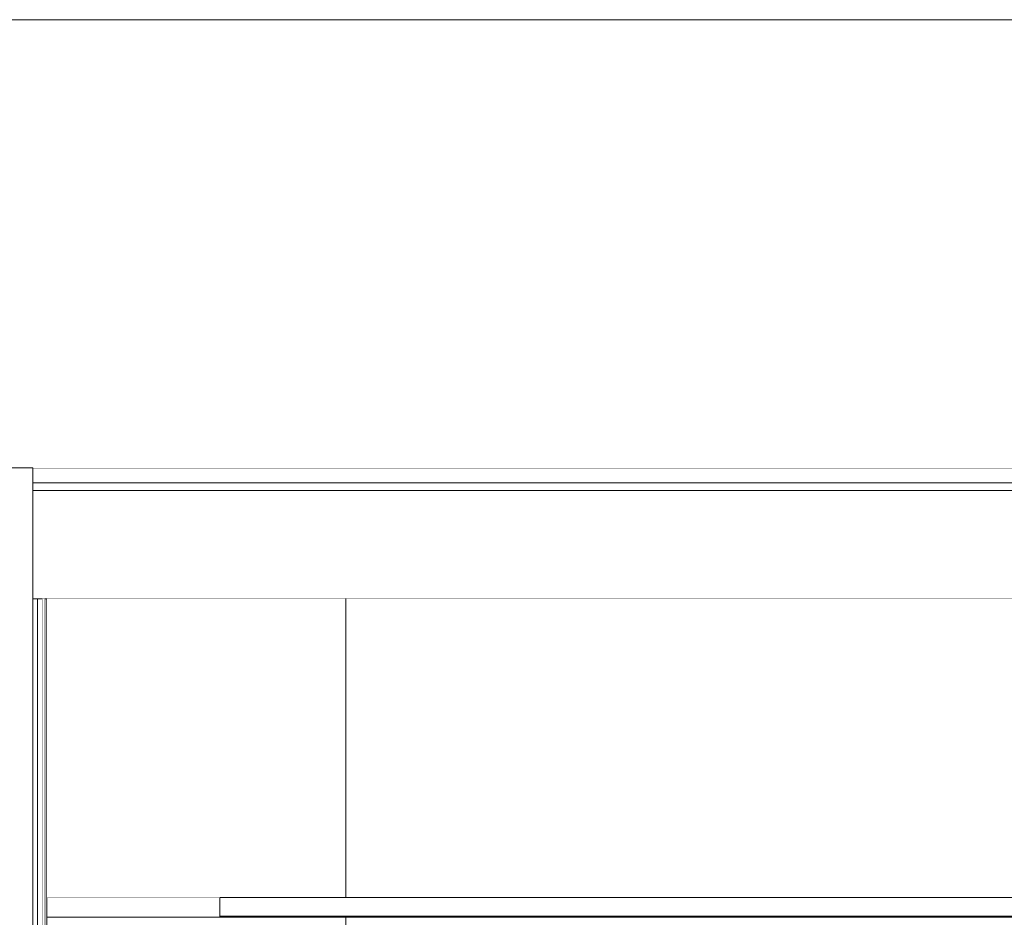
# Model space of a CAD drawing. Header units: millimetres. Extents: x -30280 to 100171, y -17460 to 4378.
# Tile 266 of 281: x 79508 to 82145, y -7363 to -4960. Entities that reach past the tile are written whole.
import ezdxf

# ---------------------------------------------------------------- set-up
doc = ezdxf.new("R2010")
doc.units = ezdxf.units.MM
doc.header["$MEASUREMENT"] = 0
doc.linetypes.add('Wipeout_Contour', pattern=[1000, 0, -1000])
for name, color, linetype in [('07_CR_Cel Ras pladur', 7, 'Continuous'), ('10_ESTR_Fotjats', 7, 'Continuous'), ('12_FAÇ_Façana', 7, 'Continuous'), ('Nuevo_07_CR_Cel Ras armstrong', 7, 'Continuous'), ('Nuevo_08_E_Envans secs', 7, 'Continuous')]:
    doc.layers.add(name, color=color, linetype=linetype)
for name, color, linetype, lineweight in [('07_CR_Cel Ras pladur_Pluma_Nº__1', 7, 'Continuous', 5), ('10_ESTR_Fotjats_Pluma_Nº__1', 7, 'Continuous', 5), ('12_FAÇ_Façana_Pluma_Nº__47', 7, 'Continuous', 20), ('Nuevo_07_CR_Cel Ras armstrong_Pluma_Nº__1', 7, 'Continuous', 5), ('Nuevo_08_E_Envans secs_Pluma_Nº__1', 7, 'Continuous', 5), ('Nuevo_08_E_Envans secs_Pluma_Nº__47', 7, 'Continuous', 20)]:
    doc.layers.add(name, color=color, linetype=linetype, lineweight=lineweight)
doc.layers.add('07_CR_Cel Ras pladur_Pluma_Nº__102', color=7, linetype='Continuous', lineweight=5, true_color=0xcccccc)

# ---------------------------------------------------------------- blocks, each defined once
blk = doc.blocks.new('Elem Sección_196_3', base_point=(91863.5, -13460))
at = {"layer": '10_ESTR_Fotjats_Pluma_Nº__1', "color": 7, "linetype": 'Continuous', "lineweight": 5}
for p, q in [((84746.4, -6160), (79542.7, -6160)), ((84746.4, -6200), (79542.7, -6200)), ((84746.4, -6220), (79542.7, -6220)), ((84708.4, -6510), (79580.7, -6510))]:
    blk.add_line(p, q, dxfattribs=at)
at = {"layer": '10_ESTR_Fotjats_Pluma_Nº__1', "color": 7, "linetype": 'Continuous', "lineweight": 5, "flags": 128}
blk.add_lwpolyline([(79580.7, -6510), (79574.7, -6510), (79568.7, -6510), (79555.7, -6510), (79542.7, -6510)], dxfattribs=at)
blk = doc.blocks.new('Elem Sección_197_3', base_point=(91863.5, -13460))
at = {"color": 254, "linetype": 'Wipeout_Contour', "lineweight": 0, "ltscale": 326267.885272}
blk.add_wipeout([(62557.8, -6160), (100170.8, -6160), (100170.8, -4960), (62557.8, -4960)], dxfattribs=at).dxf.layer = '12_FAÇ_Façana'
at = {"layer": '12_FAÇ_Façana_Pluma_Nº__47', "color": 7, "linetype": 'Continuous', "lineweight": 20}
blk.add_line((100170.8, -4960), (62557.8, -4960), dxfattribs=at)
blk = doc.blocks.new('Elem Sección_203_3', base_point=(91863.5, -13460))
at = {"layer": '07_CR_Cel Ras pladur_Pluma_Nº__1', "color": 7, "linetype": 'Continuous', "lineweight": 5}
blk.add_line((80043.4, -7310), (79580.7, -7310), dxfattribs=at)
at = {"color": 254, "linetype": 'Wipeout_Contour', "lineweight": 0, "ltscale": 329891.303859}
blk.add_wipeout([(80043.4, -7360), (80043.4, -7363), (84243.4, -7363), (84243.4, -7360)], dxfattribs=at).dxf.layer = '07_CR_Cel Ras pladur'
at = {"layer": '07_CR_Cel Ras pladur_Pluma_Nº__1', "color": 7, "linetype": 'Continuous', "lineweight": 5}
for p, q in [((80043.4, -7310), (80043.4, -7360)), ((80043.4, -7363), (79580.7, -7363)), ((80043.4, -7360), (80043.4, -7363))]:
    blk.add_line(p, q, dxfattribs=at)
at = {"layer": '07_CR_Cel Ras pladur_Pluma_Nº__102', "color": 254, "linetype": 'Continuous', "lineweight": 5, "true_color": 0xcccccc}
blk.add_line((80043.4, -7363), (84243.4, -7363), dxfattribs=at)
blk = doc.blocks.new('Elem Sección_245_3', base_point=(91863.5, -13460))
at = {"color": 254, "linetype": 'Wipeout_Contour', "lineweight": 0, "ltscale": 410617.919818}
blk.add_wipeout([(80380.7, -6510), (80380.7, -7310), (80643.4, -7310), (83858.4, -7310), (83858.4, -6510)], dxfattribs=at).dxf.layer = 'Nuevo_08_E_Envans secs'
blk = doc.blocks.new('Elem Sección_247_3', base_point=(91863.5, -13460))
at = {"layer": 'Nuevo_08_E_Envans secs_Pluma_Nº__1', "color": 7, "linetype": 'Continuous', "lineweight": 5}
for p, q in [((79542.7, -6160), (79472.7, -6160)), ((79434.7, -6510), (79434.7, -7310)), ((79440.7, -6510), (79440.7, -9808)), ((79446.7, -6510), (79446.7, -9808)), ((79459.7, -6510), (79459.7, -9808)), ((79555.7, -6510), (79555.7, -9808)), ((79568.7, -6510), (79568.7, -9808)), ((79574.7, -6510), (79574.7, -9808)), ((79580.7, -6510), (79580.7, -7310)), ((79434.7, -7310), (79434.7, -7363)), ((79580.7, -7310), (79580.7, -7363)), ((79434.7, -7363), (79434.7, -9808)), ((79580.7, -7363), (79580.7, -8610)), ((79580.7, -8610), (79580.7, -8640)), ((79580.7, -8640), (79580.7, -9080)), ((79580.7, -9080), (79580.7, -9110)), ((79580.7, -9110), (79580.7, -9808))]:
    blk.add_line(p, q, dxfattribs=at)
at = {"layer": 'Nuevo_08_E_Envans secs_Pluma_Nº__1', "color": 7, "linetype": 'Continuous', "lineweight": 5, "flags": 128}
for points in [[(79472.7, -6160), (79472.7, -6200), (79472.7, -6220), (79472.7, -6510), (79472.7, -9808)], [(79542.7, -6160), (79542.7, -6200), (79542.7, -6220), (79542.7, -6510), (79542.7, -9808)]]:
    blk.add_lwpolyline(points, dxfattribs=at)
blk = doc.blocks.new('Elem Sección_290_3', base_point=(91863.5, -13460))
at = {"layer": 'Nuevo_08_E_Envans secs_Pluma_Nº__47', "color": 7, "linetype": 'Continuous', "lineweight": 20}
for p, q in [((78638.5, -7363), (78638.5, -9808)), ((80380.7, -7363), (80380.7, -9080))]:
    blk.add_line(p, q, dxfattribs=at)
at = {"color": 254, "linetype": 'Wipeout_Contour', "lineweight": 0, "ltscale": 317356.285011}
blk.add_wipeout([(78638.5, -7310), (79434.7, -7310), (79434.7, -6510), (78638.5, -6510)], dxfattribs=at).dxf.layer = 'Nuevo_08_E_Envans secs'
at = {"color": 254, "linetype": 'Wipeout_Contour', "lineweight": 0, "ltscale": 321118.490892}
blk.add_wipeout([(79580.7, -7310), (80380.7, -7310), (80380.7, -6510), (79580.7, -6510)], dxfattribs=at).dxf.layer = 'Nuevo_08_E_Envans secs'
at = {"color": 254, "linetype": 'Wipeout_Contour', "lineweight": 0, "ltscale": 2986901.362339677}
blk.add_wipeout([(80380.7, -9110), (79580.7, -9110), (79580.7, -9808), (80112.3, -9808), (80102.2, -9802.9), (80096.4, -9786), (80102.2, -9769), (80103.6, -9768.3), (80103.9, -9767.6), (80119.1, -9760), (80132.2, -9760), (80134.4, -9761.1), (80136.5, -9760), (80136.8, -9760), (80136.8, -9748), (80136.2, -9747.9), (80130.3, -9746.2), (80150.2, -9682.9), (80152, -9680), (80198.2, -9657), (80362.7, -9657), (80362.7, -9510), (80372.2, -9510), (80372.2, -9410), (80345.6, -9410), (80345.6, -9370), (80220.8, -9370), (80200.2, -9380), (80152.6, -9380), (80152.6, -9370), (80158.9, -9367), (80145.7, -9367), (80129.6, -9320.9), (80152.5, -9310), (80160.7, -9306.4), (80172.6, -9304), (80380.7, -9304)], dxfattribs=at).dxf.layer = 'Nuevo_08_E_Envans secs'
at = {"layer": 'Nuevo_08_E_Envans secs_Pluma_Nº__47', "color": 7, "linetype": 'Continuous', "lineweight": 20}
for p, q in [((78638.5, -6510), (78638.5, -7310)), ((80380.7, -6510), (80380.7, -7310)), ((80380.7, -9110), (80380.7, -9304))]:
    blk.add_line(p, q, dxfattribs=at)
at = {"color": 254, "linetype": 'Wipeout_Contour', "lineweight": 0, "ltscale": 319513.604869}
blk.add_wipeout([(79440.7, -6510), (79440.7, -9808), (79446.7, -9808), (79446.7, -6510)], dxfattribs=at).dxf.layer = 'Nuevo_08_E_Envans secs'
at = {"color": 254, "linetype": 'Wipeout_Contour', "lineweight": 0, "ltscale": 320022.825292}
blk.add_wipeout([(79568.7, -6510), (79568.7, -9808), (79574.7, -9808), (79574.7, -6510)], dxfattribs=at).dxf.layer = 'Nuevo_08_E_Envans secs'
at = {"color": 254, "linetype": 'Wipeout_Contour', "lineweight": 0, "ltscale": 484888.94111}
blk.add_wipeout([(80207.9, -9360), (80380.7, -9360), (80380.7, -9354), (80223.4, -9354), (80218.9, -9354.9), (80215.8, -9356.2)], dxfattribs=at).dxf.layer = 'Nuevo_08_E_Envans secs'
at = {"color": 254, "linetype": 'Wipeout_Contour', "lineweight": 0, "ltscale": 484457.020448}
blk.add_wipeout([(80153.1, -9750.3), (80147.8, -9749.8), (80147.8, -9760), (80152.1, -9760), (80154, -9761), (80154, -9749.7)], dxfattribs=at).dxf.layer = 'Nuevo_08_E_Envans secs'
at = {"layer": 'Nuevo_08_E_Envans secs_Pluma_Nº__47', "color": 7, "linetype": 'Continuous', "lineweight": 20}
blk.add_line((80380.7, -9354), (80380.7, -9360), dxfattribs=at)
at = {"color": 254, "linetype": 'Wipeout_Contour', "lineweight": 0, "ltscale": 565328.364788}
blk.add_wipeout([(80169.7, -9750.3), (80165.3, -9749.9), (80165.3, -9760), (80173.8, -9760), (80173.8, -9748.4), (80172.3, -9748.1), (80171.9, -9749.6)], dxfattribs=at).dxf.layer = 'Nuevo_08_E_Envans secs'
at = {"color": 254, "linetype": 'Wipeout_Contour', "lineweight": 0, "ltscale": 1212666.904700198}
blk.add_wipeout([(80181.8, -9808), (80380.7, -9808), (80380.7, -9680), (80380.6, -9680), (80375.1, -9680), (80370.4, -9683), (80230.5, -9683), (80205.7, -9697.6), (80191.9, -9749.6), (80188.7, -9750.3), (80185.3, -9750), (80185.3, -9766), (80190.3, -9769), (80195.3, -9786), (80190.3, -9802.9)], dxfattribs=at).dxf.layer = 'Nuevo_08_E_Envans secs'
at = {"layer": 'Nuevo_08_E_Envans secs_Pluma_Nº__47', "color": 7, "linetype": 'Continuous', "lineweight": 20}
blk.add_line((80380.7, -9680), (80380.7, -9808), dxfattribs=at)
blk = doc.blocks.new('Elem Sección_337_3', base_point=(91863.5, -13460))
at = {"layer": 'Nuevo_07_CR_Cel Ras armstrong_Pluma_Nº__1', "color": 7, "linetype": 'Continuous', "lineweight": 5}
for p, q in [((81243.4, -7310), (80643.4, -7310)), ((81243.4, -7360), (80643.4, -7360))]:
    blk.add_line(p, q, dxfattribs=at)
blk = doc.blocks.new('Elem Sección_338_3', base_point=(91863.5, -13460))
at = {"layer": 'Nuevo_07_CR_Cel Ras armstrong_Pluma_Nº__1', "color": 7, "linetype": 'Continuous', "lineweight": 5}
for p, q in [((81843.4, -7310), (81243.4, -7310)), ((81843.4, -7360), (81243.4, -7360))]:
    blk.add_line(p, q, dxfattribs=at)
blk = doc.blocks.new('Elem Sección_339_3', base_point=(91863.5, -13460))
at = {"layer": 'Nuevo_07_CR_Cel Ras armstrong_Pluma_Nº__1', "color": 7, "linetype": 'Continuous', "lineweight": 5}
for p, q in [((80643.4, -7310), (80043.4, -7310)), ((80643.4, -7360), (80043.4, -7360))]:
    blk.add_line(p, q, dxfattribs=at)
blk = doc.blocks.new('Elem Sección_342_3', base_point=(91863.5, -13460))
at = {"layer": 'Nuevo_07_CR_Cel Ras armstrong_Pluma_Nº__1', "color": 7, "linetype": 'Continuous', "lineweight": 5}
for p, q in [((82443.4, -7310), (81843.4, -7310)), ((82443.4, -7360), (81843.4, -7360))]:
    blk.add_line(p, q, dxfattribs=at)

msp = doc.modelspace()

# ---------------------------------------------------------------- block references
at = {"layer": '07_CR_Cel Ras pladur', "lineweight": 0}
msp.add_blockref('Elem Sección_203_3', (91863.5, -13460), dxfattribs=at)
at = {"layer": '10_ESTR_Fotjats', "lineweight": 0}
msp.add_blockref('Elem Sección_196_3', (91863.5, -13460), dxfattribs=at)

# ---------------------------------------------------------------- next in the draw order: block references
at = {"layer": '12_FAÇ_Façana', "lineweight": 0}
msp.add_blockref('Elem Sección_197_3', (91863.5, -13460), dxfattribs=at)
at = {"layer": 'Nuevo_08_E_Envans secs', "lineweight": 0}
msp.add_blockref('Elem Sección_245_3', (91863.5, -13460), dxfattribs=at)

# ---------------------------------------------------------------- next in the draw order: block references
at = {"layer": 'Nuevo_07_CR_Cel Ras armstrong', "lineweight": 0}
for name in ['Elem Sección_337_3', 'Elem Sección_338_3', 'Elem Sección_342_3']:
    msp.add_blockref(name, (91863.5, -13460), dxfattribs=at)
at = {"layer": 'Nuevo_08_E_Envans secs', "lineweight": 0}
msp.add_blockref('Elem Sección_247_3', (91863.5, -13460), dxfattribs=at)

# ---------------------------------------------------------------- next in the draw order: block references
msp.add_blockref('Elem Sección_290_3', (91863.5, -13460), dxfattribs=at)

# ---------------------------------------------------------------- next in the draw order: block references
at = {"layer": 'Nuevo_07_CR_Cel Ras armstrong', "lineweight": 0}
msp.add_blockref('Elem Sección_339_3', (91863.5, -13460), dxfattribs=at)

doc.saveas('drawing.dxf')
